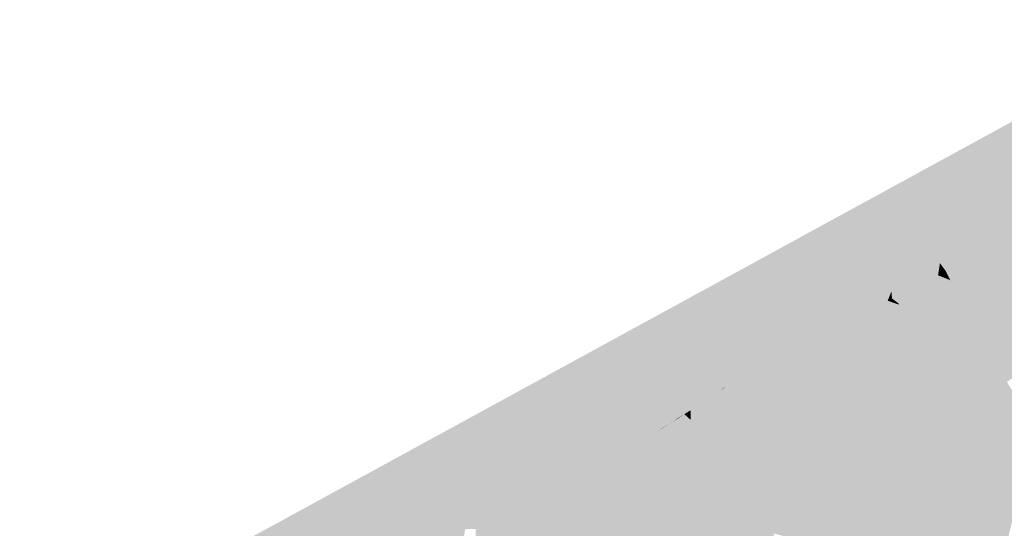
# Model space of a CAD drawing. Header units: metres. Extents: x 164696 to 183842, y 382615 to 387356.
# Tile 1014 of 1056: x 182769.18 to 182773.05, y 386683.88 to 386685.88. Entities that reach past the tile are written whole.
import ezdxf

# ---------------------------------------------------------------- set-up
doc = ezdxf.new("R2010")
doc.units = ezdxf.units.M
doc.layers.add('C3D-SURFACE_TINSURFACE', color=7, linetype='Continuous')

msp = doc.modelspace()

# ---------------------------------------------------------------- linework, layer by layer
at = {"layer": 'C3D-SURFACE_TINSURFACE', "color": 1, "linetype": 'Continuous', "lineweight": -3, "true_color": 0xe60000}
for points in [[(182767.9371, 386682.6702), (182772.6562, 386685.1618), (182773.8178, 386685.8816)], [(182773.3768, 386685.196), (182773.8178, 386685.8816), (182772.6562, 386685.1618)], [(182768.0711, 386682.7269), (182772.6562, 386685.1618), (182767.9371, 386682.6702)], [(182768.0711, 386682.7269), (182771.9896, 386684.7738), (182772.6562, 386685.1618)], [(182771.798, 386684.3985), (182772.0151, 386684.4851), (182772.6562, 386685.1618)], [(182771.798, 386684.3985), (182772.6562, 386685.1618), (182772.3189, 386684.9483)], [(182771.9896, 386684.7738), (182772.3189, 386684.9483), (182772.6562, 386685.1618)], [(182772.0151, 386684.4851), (182772.0429, 386684.4999), (182772.6562, 386685.1618)], [(182772.0429, 386684.4999), (182772.0706, 386684.5147), (182772.6562, 386685.1618)], [(182772.6562, 386685.1618), (182772.0706, 386684.5147), (182772.0984, 386684.5295)], [(182772.6562, 386685.1618), (182772.0984, 386684.5295), (182772.1262, 386684.5443)], [(182772.154, 386684.559), (182772.6562, 386685.1618), (182772.1262, 386684.5443)], [(182772.1748, 386684.5701), (182772.6562, 386685.1618), (182772.154, 386684.559)], [(182772.1748, 386684.5701), (182772.3004, 386684.7208), (182772.6562, 386685.1618)], [(182772.2165, 386684.5923), (182772.2374, 386684.6034), (182772.6562, 386685.1618)], [(182772.2165, 386684.5923), (182772.6562, 386685.1618), (182772.3212, 386684.7319)], [(182772.2374, 386684.6034), (182772.2731, 386684.6209), (182772.6562, 386685.1618)], [(182772.3351, 386684.6516), (182772.6562, 386685.1618), (182772.2731, 386684.6209)], [(182772.3212, 386684.7319), (182772.6562, 386685.1618), (182772.3004, 386684.7208)], [(182772.3816, 386684.6747), (182772.6562, 386685.1618), (182772.3351, 386684.6516)], [(182772.3816, 386684.6747), (182772.4619, 386684.8023), (182772.6562, 386685.1618)], [(182772.5084, 386684.8253), (182772.6562, 386685.1618), (182772.4619, 386684.8023)], [(182772.4746, 386684.7208), (182772.5211, 386684.7439), (182772.6562, 386685.1618)], [(182772.4746, 386684.7208), (182772.6562, 386685.1618), (182772.5084, 386684.8253)], [(182772.5211, 386684.7439), (182772.6851, 386685.1133), (182772.6562, 386685.1618)], [(182773.3375, 386685.1746), (182773.3768, 386685.196), (182772.6562, 386685.1618)], [(182773.3375, 386685.1746), (182772.6562, 386685.1618), (182773.296, 386685.153)], [(182772.6562, 386685.1618), (182772.6851, 386685.1133), (182773.0722, 386685.0319)], [(182773.1169, 386685.0561), (182772.6562, 386685.1618), (182773.0722, 386685.0319)], [(182772.6562, 386685.1618), (182773.1169, 386685.0561), (182773.1617, 386685.0803)], [(182772.6562, 386685.1618), (182773.1617, 386685.0803), (182773.2065, 386685.1046)], [(182772.6562, 386685.1618), (182773.2065, 386685.1046), (182773.2512, 386685.1288)], [(182772.6562, 386685.1618), (182773.2512, 386685.1288), (182773.296, 386685.153)], [(182772.5625, 386684.7603), (182772.6851, 386685.1133), (182772.5211, 386684.7439)], [(182772.5793, 386684.769), (182772.6851, 386685.1133), (182772.5625, 386684.7603)], [(182772.5793, 386684.769), (182772.611, 386684.8336), (182772.6851, 386685.1133)], [(182772.611, 386684.8336), (182772.7108, 386685.0711), (182772.6851, 386685.1133)], [(182772.6851, 386685.1133), (182772.7108, 386685.0711), (182773.0347, 386685.011)], [(182773.0722, 386685.0319), (182772.6851, 386685.1133), (182773.0347, 386685.011)], [(182772.611, 386684.8336), (182772.6105, 386684.8143), (182772.7108, 386685.0711)], [(182772.6129, 386684.7863), (182772.7108, 386685.0711), (182772.6105, 386684.8143)], [(182772.6129, 386684.7863), (182772.6297, 386684.795), (182772.7108, 386685.0711)], [(182772.6297, 386684.795), (182772.6633, 386684.8124), (182772.7108, 386685.0711)], [(182772.6633, 386684.8124), (182772.7365, 386685.029), (182772.7108, 386685.0711)], [(182772.9745, 386684.9777), (182772.7108, 386685.0711), (182772.7365, 386685.029)], [(182773.0046, 386684.9944), (182772.7108, 386685.0711), (182772.9745, 386684.9777)], [(182773.0046, 386684.9944), (182773.0347, 386685.011), (182772.7108, 386685.0711)], [(182773.1169, 386685.0561), (182773.0722, 386685.0319), (182772.9783, 386684.6041)], [(182773.1169, 386685.0561), (182772.9783, 386684.6041), (182773.5933, 386684.8569)], [(182772.6633, 386684.8124), (182772.6968, 386684.8297), (182772.7365, 386685.029)], [(182772.6968, 386684.8297), (182772.7622, 386684.9869), (182772.7365, 386685.029)], [(182772.9444, 386684.961), (182772.7365, 386685.029), (182772.7622, 386684.9869)], [(182772.9444, 386684.961), (182772.9745, 386684.9777), (182772.7365, 386685.029)], [(182773.0347, 386685.011), (182772.9295, 386684.6975), (182772.9539, 386684.6508)], [(182773.0046, 386684.9944), (182772.9295, 386684.6975), (182773.0347, 386685.011)], [(182773.0722, 386685.0319), (182773.0347, 386685.011), (182772.9539, 386684.6508)], [(182773.0722, 386685.0319), (182772.9539, 386684.6508), (182772.9783, 386684.6041)], [(182772.6968, 386684.8297), (182772.7304, 386684.8471), (182772.7622, 386684.9869)], [(182772.7304, 386684.8471), (182772.7811, 386684.9589), (182772.7622, 386684.9869)], [(182772.9143, 386684.9443), (182772.7622, 386684.9869), (182772.7811, 386684.9589)], [(182772.9143, 386684.9443), (182772.9444, 386684.961), (182772.7622, 386684.9869)], [(182773.0046, 386684.9944), (182772.9745, 386684.9777), (182772.9051, 386684.7442)], [(182773.0046, 386684.9944), (182772.9051, 386684.7442), (182772.9295, 386684.6975)], [(182772.9444, 386684.961), (182772.9051, 386684.7442), (182772.9745, 386684.9777)], [(182772.7304, 386684.8471), (182772.764, 386684.8644), (182772.7811, 386684.9589)], [(182772.764, 386684.8644), (182772.8012, 386684.9254), (182772.7811, 386684.9589)], [(182772.8842, 386684.9277), (182772.7811, 386684.9589), (182772.8012, 386684.9254)], [(182772.8842, 386684.9277), (182772.9143, 386684.9443), (182772.7811, 386684.9589)], [(182772.8842, 386684.9277), (182772.8616, 386684.8248), (182772.9143, 386684.9443)], [(182772.9143, 386684.9443), (182772.8616, 386684.8248), (182772.8807, 386684.7909)], [(182772.9143, 386684.9443), (182772.8807, 386684.7909), (182772.9444, 386684.961)], [(182772.9444, 386684.961), (182772.8807, 386684.7909), (182772.9051, 386684.7442)], [(182772.764, 386684.8644), (182772.7939, 386684.8776), (182772.8012, 386684.9254)], [(182772.7939, 386684.8776), (182772.8214, 386684.8918), (182772.8012, 386684.9254)], [(182772.7939, 386684.8776), (182772.8415, 386684.8583), (182772.8214, 386684.8918)], [(182772.8541, 386684.911), (182772.8842, 386684.9277), (182772.8012, 386684.9254)], [(182772.824, 386684.8943), (182772.8012, 386684.9254), (182772.8214, 386684.8918)], [(182772.824, 386684.8943), (182772.8541, 386684.911), (182772.8012, 386684.9254)], [(182772.824, 386684.8943), (182772.8214, 386684.8918), (182772.8415, 386684.8583)], [(182772.824, 386684.8943), (182772.8415, 386684.8583), (182772.8541, 386684.911)], [(182772.8541, 386684.911), (182772.8415, 386684.8583), (182772.8842, 386684.9277)], [(182772.8842, 386684.9277), (182772.8415, 386684.8583), (182772.8616, 386684.8248)], [(182772.7304, 386684.8471), (182772.8616, 386684.8248), (182772.764, 386684.8644)], [(182772.764, 386684.8644), (182772.8415, 386684.8583), (182772.7939, 386684.8776)], [(182772.764, 386684.8644), (182772.8616, 386684.8248), (182772.8415, 386684.8583)], [(182773.6018, 386684.8301), (182773.5933, 386684.8569), (182772.9783, 386684.6041)], [(182772.6297, 386684.795), (182772.9295, 386684.6975), (182772.6633, 386684.8124)], [(182772.6633, 386684.8124), (182772.9051, 386684.7442), (182772.6968, 386684.8297)], [(182772.6633, 386684.8124), (182772.9295, 386684.6975), (182772.9051, 386684.7442)], [(182772.6968, 386684.8297), (182772.8807, 386684.7909), (182772.7304, 386684.8471)], [(182772.6968, 386684.8297), (182772.9051, 386684.7442), (182772.8807, 386684.7909)], [(182772.7304, 386684.8471), (182772.8807, 386684.7909), (182772.8616, 386684.8248)], [(182773.6018, 386684.8301), (182772.9783, 386684.6041), (182772.9992, 386684.5619)], [(182773.0209, 386684.5274), (182773.6018, 386684.8301), (182772.9992, 386684.5619)], [(182773.0209, 386684.5274), (182773.0426, 386684.493), (182773.6018, 386684.8301)], [(182773.0426, 386684.493), (182773.0643, 386684.4585), (182773.6018, 386684.8301)], [(182772.6129, 386684.7863), (182772.9295, 386684.6975), (182772.6297, 386684.795)], [(182772.6129, 386684.7863), (182772.6378, 386684.7676), (182772.9295, 386684.6975)], [(182772.4746, 386684.7208), (182772.9992, 386684.5619), (182772.5211, 386684.7439)], [(182772.5625, 386684.7603), (182772.5211, 386684.7439), (182772.9992, 386684.5619)], [(182772.5793, 386684.769), (182772.5625, 386684.7603), (182772.9539, 386684.6508)], [(182772.5625, 386684.7603), (182772.9783, 386684.6041), (182772.9539, 386684.6508)], [(182772.5625, 386684.7603), (182772.9992, 386684.5619), (182772.9783, 386684.6041)], [(182772.5793, 386684.769), (182772.9539, 386684.6508), (182772.6408, 386684.7618)], [(182772.6408, 386684.7618), (182772.9295, 386684.6975), (182772.6378, 386684.7676)], [(182772.6408, 386684.7618), (182772.9539, 386684.6508), (182772.9295, 386684.6975)], [(182772.4746, 386684.7208), (182772.5131, 386684.698), (182772.9992, 386684.5619)], [(182772.5293, 386684.6899), (182772.9992, 386684.5619), (182772.5131, 386684.698)], [(182772.3816, 386684.6747), (182772.3351, 386684.6516), (182773.0643, 386684.4585)], [(182772.3816, 386684.6747), (182773.0643, 386684.4585), (182772.4639, 386684.66)], [(182772.4778, 386684.6587), (182772.4639, 386684.66), (182773.0643, 386684.4585)], [(182772.5293, 386684.6899), (182772.4751, 386684.663), (182773.0209, 386684.5274)], [(182772.4778, 386684.6587), (182773.0209, 386684.5274), (182772.4751, 386684.663)], [(182772.4778, 386684.6587), (182773.0643, 386684.4585), (182773.0426, 386684.493)], [(182772.4778, 386684.6587), (182773.0426, 386684.493), (182773.0209, 386684.5274)], [(182772.5293, 386684.6899), (182773.0209, 386684.5274), (182772.9992, 386684.5619)], [(182772.1884, 386684.4795), (182772.1905, 386684.4376), (182772.2731, 386684.6209)], [(182772.1884, 386684.4795), (182772.2731, 386684.6209), (182772.2374, 386684.6034)], [(182772.2618, 386684.5157), (182772.2731, 386684.6209), (182772.1905, 386684.4376)], [(182772.2393, 386684.4035), (182772.2734, 386684.4267), (182772.3351, 386684.6516)], [(182772.2393, 386684.4035), (182772.3351, 386684.6516), (182772.2618, 386684.5157)], [(182772.2618, 386684.5157), (182772.3351, 386684.6516), (182772.2731, 386684.6209)], [(182772.2734, 386684.4267), (182773.0643, 386684.4585), (182772.3351, 386684.6516)], [(182772.2165, 386684.5923), (182772.1884, 386684.4795), (182772.2374, 386684.6034)], [(182772.0709, 386684.2589), (182772.1262, 386684.5443), (182772.0984, 386684.5295)], [(182772.1259, 386684.4462), (182772.1262, 386684.5443), (182772.0709, 386684.2589)], [(182772.1748, 386684.5701), (182772.154, 386684.559), (182772.1259, 386684.4462)], [(182772.1259, 386684.4462), (182772.154, 386684.559), (182772.1262, 386684.5443)], [(182772.0426, 386684.4019), (182772.0525, 386684.2604), (182772.0706, 386684.5147)], [(182772.0426, 386684.4019), (182772.0706, 386684.5147), (182772.0429, 386684.4999)], [(182772.0525, 386684.2604), (182772.0576, 386684.2264), (182772.0984, 386684.5295)], [(182772.0525, 386684.2604), (182772.0984, 386684.5295), (182772.0706, 386684.5147)], [(182772.0709, 386684.2589), (182772.0984, 386684.5295), (182772.0576, 386684.2264)], [(182771.8872, 386684.3937), (182772.0151, 386684.4851), (182771.798, 386684.3985)], [(182771.9229, 386684.4173), (182772.0151, 386684.4851), (182771.8872, 386684.3937)], [(182771.9586, 386684.441), (182772.0151, 386684.4851), (182771.9229, 386684.4173)], [(182771.9517, 386684.4341), (182771.9874, 386684.4577), (182772.0151, 386684.4851)], [(182771.9517, 386684.4341), (182772.0151, 386684.4851), (182771.9586, 386684.441)], [(182771.9874, 386684.4577), (182772.0429, 386684.4999), (182772.0151, 386684.4851)], [(182772.001, 386684.3702), (182772.0429, 386684.4999), (182771.9874, 386684.4577)], [(182772.001, 386684.3702), (182772.0426, 386684.4019), (182772.0429, 386684.4999)], [(182771.9517, 386684.4341), (182772.001, 386684.3702), (182771.9874, 386684.4577)], [(182772.2734, 386684.4267), (182772.5384, 386684.1455), (182773.0643, 386684.4585)], [(182772.6158, 386683.7467), (182773.0643, 386684.4585), (182772.5384, 386684.1455)], [(182772.6158, 386683.7467), (182772.8243, 386683.6801), (182773.0643, 386684.4585)], [(182772.8243, 386683.6801), (182772.8691, 386683.7026), (182773.0643, 386684.4585)], [(182772.8691, 386683.7026), (182773.0861, 386684.424), (182773.0643, 386684.4585)], [(182772.9163, 386683.7268), (182773.0861, 386684.424), (182772.8691, 386683.7026)], [(182772.9634, 386683.751), (182773.0861, 386684.424), (182772.9163, 386683.7268)], [(182772.9634, 386683.751), (182773.1324, 386684.361), (182773.0861, 386684.424)], [(182773.1476, 386684.3375), (182773.1324, 386684.361), (182772.9634, 386683.751)], [(182771.7707, 386684.3157), (182771.7207, 386684.2838), (182771.7494, 386684.3003)], [(182771.8208, 386684.3475), (182771.7299, 386684.3098), (182771.797, 386684.3318)], [(182771.764, 386684.312), (182771.797, 386684.3318), (182771.7299, 386684.3098)], [(182771.7707, 386684.3157), (182771.7494, 386684.3003), (182771.797, 386684.3318)], [(182771.8215, 386684.3094), (182771.797, 386684.3318), (182771.7494, 386684.3003)], [(182771.8215, 386684.3094), (182771.7494, 386684.3003), (182771.8225, 386684.2522)], [(182771.7707, 386684.3157), (182771.797, 386684.3318), (182771.764, 386684.312)], [(182771.8208, 386684.3475), (182771.797, 386684.3318), (182771.8215, 386684.3094)], [(182773.1476, 386684.3375), (182772.9634, 386683.751), (182773.0106, 386683.7752)], [(182773.1476, 386684.3375), (182773.0106, 386683.7752), (182773.1629, 386684.3139)], [(182773.1781, 386684.2903), (182773.1629, 386684.3139), (182773.0106, 386683.7752)], [(182771.7266, 386684.2867), (182771.7494, 386684.3003), (182771.7207, 386684.2838)], [(182771.7266, 386684.2867), (182771.8225, 386684.2522), (182771.7494, 386684.3003)], [(182773.1781, 386684.2903), (182773.0106, 386683.7752), (182773.0577, 386683.7994)]]:
    msp.add_solid(points, dxfattribs=at)
at = {"layer": 'C3D-SURFACE_TINSURFACE', "color": 11, "linetype": 'Continuous', "lineweight": -3, "true_color": 0xff8585}
for points in [[(182770.8572, 386684.0232), (182771.798, 386684.3985), (182772.3189, 386684.9483)], [(182770.8572, 386684.0232), (182772.3189, 386684.9483), (182771.9896, 386684.7738)], [(182772.3971, 386684.6824), (182772.4591, 386684.7132), (182772.5084, 386684.8253)], [(182772.3971, 386684.6824), (182772.5084, 386684.8253), (182772.4619, 386684.8023)], [(182772.4591, 386684.7132), (182772.4746, 386684.7208), (182772.5084, 386684.8253)], [(182772.5961, 386684.7777), (182772.611, 386684.8336), (182772.5793, 386684.769)], [(182772.5961, 386684.7777), (182772.6105, 386684.8143), (182772.611, 386684.8336)], [(182772.5961, 386684.7777), (182772.6129, 386684.7863), (182772.6105, 386684.8143)], [(182769.5453, 386683.3512), (182771.9896, 386684.7738), (182768.0711, 386682.7269)], [(182770.8572, 386684.0232), (182771.9896, 386684.7738), (182769.5453, 386683.3512)], [(182772.3971, 386684.6824), (182772.4619, 386684.8023), (182772.3816, 386684.6747)], [(182772.5961, 386684.7777), (182772.5793, 386684.769), (182772.6408, 386684.7618)], [(182772.5961, 386684.7777), (182772.6378, 386684.7676), (182772.6129, 386684.7863)], [(182772.5961, 386684.7777), (182772.6408, 386684.7618), (182772.6378, 386684.7676)], [(182772.1818, 386684.5738), (182772.3004, 386684.7208), (182772.1748, 386684.5701)], [(182772.1818, 386684.5738), (182772.2096, 386684.5886), (182772.3212, 386684.7319)], [(182772.1818, 386684.5738), (182772.3212, 386684.7319), (182772.3004, 386684.7208)], [(182772.2096, 386684.5886), (182772.2165, 386684.5923), (182772.3212, 386684.7319)], [(182772.3971, 386684.6824), (182772.5293, 386684.6899), (182772.4591, 386684.7132)], [(182772.4591, 386684.7132), (182772.5131, 386684.698), (182772.4746, 386684.7208)], [(182772.4591, 386684.7132), (182772.5293, 386684.6899), (182772.5131, 386684.698)], [(182772.3971, 386684.6824), (182772.3816, 386684.6747), (182772.4639, 386684.66)], [(182772.3971, 386684.6824), (182772.4751, 386684.663), (182772.5293, 386684.6899)], [(182772.3971, 386684.6824), (182772.4639, 386684.66), (182772.4778, 386684.6587)], [(182772.3971, 386684.6824), (182772.4778, 386684.6587), (182772.4751, 386684.663)], [(182772.0417, 386684.1078), (182772.1884, 386684.4795), (182772.2165, 386684.5923)], [(182772.0417, 386684.1078), (182772.2165, 386684.5923), (182772.2096, 386684.5886)], [(182772.0417, 386684.1078), (182772.2096, 386684.5886), (182772.1818, 386684.5738)], [(182772.0417, 386684.1078), (182772.1818, 386684.5738), (182772.1748, 386684.5701)], [(182772.0417, 386684.1078), (182772.1748, 386684.5701), (182772.1259, 386684.4462)], [(182772.0417, 386684.1078), (182772.2618, 386684.5157), (182772.1905, 386684.4376)], [(182772.0417, 386684.1078), (182772.2393, 386684.4035), (182772.2618, 386684.5157)], [(182772.0417, 386684.1078), (182772.1905, 386684.4376), (182772.1884, 386684.4795)], [(182771.8922, 386684.3948), (182771.9398, 386684.4263), (182771.9586, 386684.441)], [(182771.8922, 386684.3948), (182771.9586, 386684.441), (182771.9229, 386684.4173)], [(182772.0417, 386684.1078), (182771.9398, 386684.4263), (182771.8922, 386684.3948)], [(182771.9398, 386684.4263), (182771.9517, 386684.4341), (182771.9586, 386684.441)], [(182772.0417, 386684.1078), (182771.9517, 386684.4341), (182771.9398, 386684.4263)], [(182772.0417, 386684.1078), (182772.001, 386684.3702), (182771.9517, 386684.4341)], [(182772.0417, 386684.1078), (182772.1259, 386684.4462), (182772.0709, 386684.2589)], [(182772.1293, 386683.902), (182772.5384, 386684.1455), (182772.2734, 386684.4267)], [(182772.1293, 386683.902), (182772.2734, 386684.4267), (182772.2393, 386684.4035)], [(182770.8572, 386684.0232), (182771.8872, 386684.3937), (182771.798, 386684.3985)], [(182770.8572, 386684.0232), (182771.8446, 386684.3633), (182771.8872, 386684.3937)], [(182771.8446, 386684.3633), (182771.8922, 386684.3948), (182771.9229, 386684.4173)], [(182771.8446, 386684.3633), (182771.9229, 386684.4173), (182771.8872, 386684.3937)], [(182772.0417, 386684.1078), (182771.8922, 386684.3948), (182771.8446, 386684.3633)], [(182772.0417, 386684.1078), (182772.0426, 386684.4019), (182772.001, 386684.3702)], [(182772.0417, 386684.1078), (182772.0794, 386683.9899), (182772.2393, 386684.4035)], [(182772.0417, 386684.1078), (182772.0525, 386684.2604), (182772.0426, 386684.4019)], [(182772.1293, 386683.902), (182772.2393, 386684.4035), (182772.0794, 386683.9899)], [(182770.8572, 386684.0232), (182771.8208, 386684.3475), (182771.8446, 386684.3633)], [(182772.0417, 386684.1078), (182771.8446, 386684.3633), (182771.8208, 386684.3475)], [(182770.8572, 386684.0232), (182771.7299, 386684.3098), (182771.8208, 386684.3475)], [(182770.8572, 386684.0232), (182771.665, 386684.2525), (182771.764, 386684.312)], [(182770.8572, 386684.0232), (182771.764, 386684.312), (182771.7299, 386684.3098)], [(182771.665, 386684.2525), (182771.692, 386684.2673), (182771.7707, 386684.3157)], [(182771.665, 386684.2525), (182771.7707, 386684.3157), (182771.764, 386684.312)], [(182771.692, 386684.2673), (182771.7207, 386684.2838), (182771.7707, 386684.3157)], [(182772.0417, 386684.1078), (182771.8208, 386684.3475), (182771.8215, 386684.3094)], [(182772.0417, 386684.1078), (182771.8215, 386684.3094), (182771.8225, 386684.2522)], [(182771.692, 386684.2673), (182771.719, 386684.2821), (182771.7266, 386684.2867)], [(182771.692, 386684.2673), (182771.7266, 386684.2867), (182771.7207, 386684.2838)], [(182772.0417, 386684.1078), (182771.719, 386684.2821), (182771.692, 386684.2673)], [(182772.0417, 386684.1078), (182771.7266, 386684.2867), (182771.719, 386684.2821)], [(182772.0417, 386684.1078), (182771.8225, 386684.2522), (182771.7266, 386684.2867)], [(182770.8572, 386684.0232), (182771.6381, 386684.2377), (182771.665, 386684.2525)], [(182770.8572, 386684.0232), (182771.6111, 386684.2228), (182771.6381, 386684.2377)], [(182772.0575, 386684.0431), (182771.6381, 386684.2377), (182771.6111, 386684.2228)], [(182772.0575, 386684.0431), (182771.665, 386684.2525), (182771.6381, 386684.2377)], [(182772.0417, 386684.1078), (182771.692, 386684.2673), (182771.665, 386684.2525)], [(182772.0417, 386684.1078), (182771.665, 386684.2525), (182772.0575, 386684.0431)], [(182772.0417, 386684.1078), (182772.0576, 386684.2264), (182772.0525, 386684.2604)], [(182772.0417, 386684.1078), (182772.0709, 386684.2589), (182772.0576, 386684.2264)], [(182770.8572, 386684.0232), (182771.5841, 386684.208), (182771.6111, 386684.2228)], [(182770.8572, 386684.0232), (182771.4705, 386684.1526), (182771.5841, 386684.208)], [(182771.4705, 386684.1526), (182771.5572, 386684.1932), (182771.5841, 386684.208)], [(182771.4705, 386684.1526), (182771.5302, 386684.1784), (182771.5572, 386684.1932)], [(182771.5302, 386684.1784), (182772.0794, 386683.9899), (182771.5572, 386684.1932)], [(182772.0575, 386684.0431), (182771.5841, 386684.208), (182771.5572, 386684.1932)], [(182772.0575, 386684.0431), (182771.5572, 386684.1932), (182772.0794, 386683.9899)], [(182772.0575, 386684.0431), (182771.6111, 386684.2228), (182771.5841, 386684.208)], [(182771.4182, 386684.1275), (182771.1976, 386683.448), (182771.5032, 386684.1636)], [(182771.5032, 386684.1636), (182771.1976, 386683.448), (182772.0995, 386683.9482)], [(182771.4182, 386684.1275), (182771.5032, 386684.1636), (182771.4705, 386684.1526)], [(182771.4705, 386684.1526), (182771.5032, 386684.1636), (182771.5302, 386684.1784)], [(182771.5032, 386684.1636), (182772.0794, 386683.9899), (182771.5302, 386684.1784)], [(182771.5032, 386684.1636), (182772.0995, 386683.9482), (182772.0794, 386683.9899)], [(182770.8572, 386684.0232), (182771.4182, 386684.1275), (182771.4705, 386684.1526)], [(182770.8572, 386684.0232), (182771.366, 386684.1024), (182771.4182, 386684.1275)], [(182771.4182, 386684.1275), (182771.366, 386684.1024), (182771.1976, 386683.448)], [(182772.1293, 386683.902), (182772.6158, 386683.7467), (182772.5384, 386684.1455)], [(182770.8572, 386684.0232), (182771.3137, 386684.0773), (182771.366, 386684.1024)], [(182770.8572, 386684.0232), (182771.2614, 386684.0522), (182771.3137, 386684.0773)], [(182771.1365, 386683.5436), (182771.3137, 386684.0773), (182771.2614, 386684.0522)], [(182771.1365, 386683.5436), (182771.1518, 386683.5189), (182771.3137, 386684.0773)], [(182771.1518, 386683.5189), (182771.1671, 386683.4942), (182771.3137, 386684.0773)], [(182771.1671, 386683.4942), (182771.366, 386684.1024), (182771.3137, 386684.0773)], [(182771.1671, 386683.4942), (182771.1824, 386683.4694), (182771.366, 386684.1024)], [(182771.366, 386684.1024), (182771.1824, 386683.4694), (182771.1976, 386683.448)], [(182772.0417, 386684.1078), (182772.0575, 386684.0431), (182772.0794, 386683.9899)], [(182770.8572, 386684.0232), (182771.2156, 386684.0241), (182771.2614, 386684.0522)], [(182771.1212, 386683.5683), (182771.2614, 386684.0522), (182771.2156, 386684.0241)], [(182771.1365, 386683.5436), (182771.2614, 386684.0522), (182771.1212, 386683.5683)], [(182770.3593, 386683.5384), (182770.8572, 386684.0232), (182769.5453, 386683.3512)], [(182770.3593, 386683.5384), (182770.437, 386683.5803), (182770.8572, 386684.0232)], [(182770.8572, 386684.0232), (182770.437, 386683.5803), (182770.47, 386683.5973)], [(182770.8572, 386684.0232), (182770.47, 386683.5973), (182770.4944, 386683.6107)], [(182770.8572, 386684.0232), (182770.4944, 386683.6107), (182770.5189, 386683.6241)], [(182770.8572, 386684.0232), (182770.5189, 386683.6241), (182770.5433, 386683.6374)], [(182770.5678, 386683.6508), (182770.8572, 386684.0232), (182770.5433, 386683.6374)], [(182770.5678, 386683.6508), (182770.5922, 386683.6641), (182770.8572, 386684.0232)], [(182770.6166, 386683.6775), (182770.8572, 386684.0232), (182770.5922, 386683.6641)], [(182770.6166, 386683.6775), (182770.6411, 386683.6909), (182770.8572, 386684.0232)], [(182770.6411, 386683.6909), (182770.6655, 386683.7042), (182770.8572, 386684.0232)], [(182770.6655, 386683.7042), (182770.69, 386683.7176), (182770.8572, 386684.0232)], [(182770.722, 386683.7351), (182770.8572, 386684.0232), (182770.69, 386683.7176)], [(182770.722, 386683.7351), (182770.7915, 386683.7743), (182770.8572, 386684.0232)], [(182770.8948, 386683.9563), (182770.8572, 386684.0232), (182770.7915, 386683.7743)], [(182770.8572, 386684.0232), (182771.1891, 386684.0082), (182771.2156, 386684.0241)], [(182770.8572, 386684.0232), (182770.8948, 386683.9563), (182771.0566, 386683.9287)], [(182770.8572, 386684.0232), (182771.0566, 386683.9287), (182771.0831, 386683.9446)], [(182770.8572, 386684.0232), (182771.0831, 386683.9446), (182771.1096, 386683.9605)], [(182770.8572, 386684.0232), (182771.1096, 386683.9605), (182771.1361, 386683.9764)], [(182770.8572, 386684.0232), (182771.1361, 386683.9764), (182771.1626, 386683.9923)], [(182770.8572, 386684.0232), (182771.1626, 386683.9923), (182771.1891, 386684.0082)], [(182771.0907, 386683.6177), (182771.1891, 386684.0082), (182771.1626, 386683.9923)], [(182771.1059, 386683.593), (182771.1891, 386684.0082), (182771.0907, 386683.6177)], [(182771.1059, 386683.593), (182771.2156, 386684.0241), (182771.1891, 386684.0082)], [(182771.1059, 386683.593), (182771.1212, 386683.5683), (182771.2156, 386684.0241)], [(182771.1096, 386683.9605), (182771.0475, 386683.6801), (182771.1361, 386683.9764)], [(182771.0907, 386683.6177), (182771.1361, 386683.9764), (182771.0475, 386683.6801)], [(182771.0907, 386683.6177), (182771.1626, 386683.9923), (182771.1361, 386683.9764)], [(182772.1293, 386683.902), (182772.0794, 386683.9899), (182772.0995, 386683.9482)], [(182770.8611, 386683.8135), (182770.8948, 386683.9563), (182770.7915, 386683.7743)], [(182770.8611, 386683.8135), (182770.9082, 386683.9309), (182770.8948, 386683.9563)], [(182770.9216, 386683.9054), (182770.9082, 386683.9309), (182770.8611, 386683.8135)], [(182770.8948, 386683.9563), (182770.9082, 386683.9309), (182771.0301, 386683.9128)], [(182770.8948, 386683.9563), (182771.0301, 386683.9128), (182771.0566, 386683.9287)], [(182770.9216, 386683.9054), (182771.0036, 386683.8969), (182770.9082, 386683.9309)], [(182770.9082, 386683.9309), (182771.0036, 386683.8969), (182771.0301, 386683.9128)], [(182771.0831, 386683.9446), (182771.0566, 386683.9287), (182770.998, 386683.7583)], [(182771.0831, 386683.9446), (182770.998, 386683.7583), (182771.0475, 386683.6801)], [(182770.998, 386683.7583), (182771.0566, 386683.9287), (182771.0301, 386683.9128)], [(182771.0831, 386683.9446), (182771.0475, 386683.6801), (182771.1096, 386683.9605)], [(182771.1976, 386683.448), (182771.9151, 386683.2107), (182772.0995, 386683.9482)], [(182772.1293, 386683.902), (182772.0995, 386683.9482), (182771.9151, 386683.2107)], [(182770.9216, 386683.9054), (182770.8611, 386683.8135), (182770.9306, 386683.8527)], [(182770.935, 386683.8799), (182770.9216, 386683.9054), (182770.9306, 386683.8527)], [(182770.9216, 386683.9054), (182770.935, 386683.8799), (182770.9771, 386683.881)], [(182770.9216, 386683.9054), (182770.9771, 386683.881), (182771.0036, 386683.8969)], [(182770.9751, 386683.8036), (182771.0301, 386683.9128), (182771.0036, 386683.8969)], [(182770.9751, 386683.8036), (182770.998, 386683.7583), (182771.0301, 386683.9128)], [(182770.9751, 386683.8036), (182771.0036, 386683.8969), (182770.9771, 386683.881)], [(182772.1293, 386683.902), (182771.9151, 386683.2107), (182771.9486, 386683.2284)], [(182772.1293, 386683.902), (182771.9486, 386683.2284), (182772.15, 386683.863)], [(182772.1293, 386683.902), (182772.15, 386683.863), (182772.5714, 386683.7487)], [(182772.1293, 386683.902), (182772.5714, 386683.7487), (182772.6158, 386683.7467)]]:
    msp.add_solid(points, dxfattribs=at)

doc.saveas('drawing.dxf')
